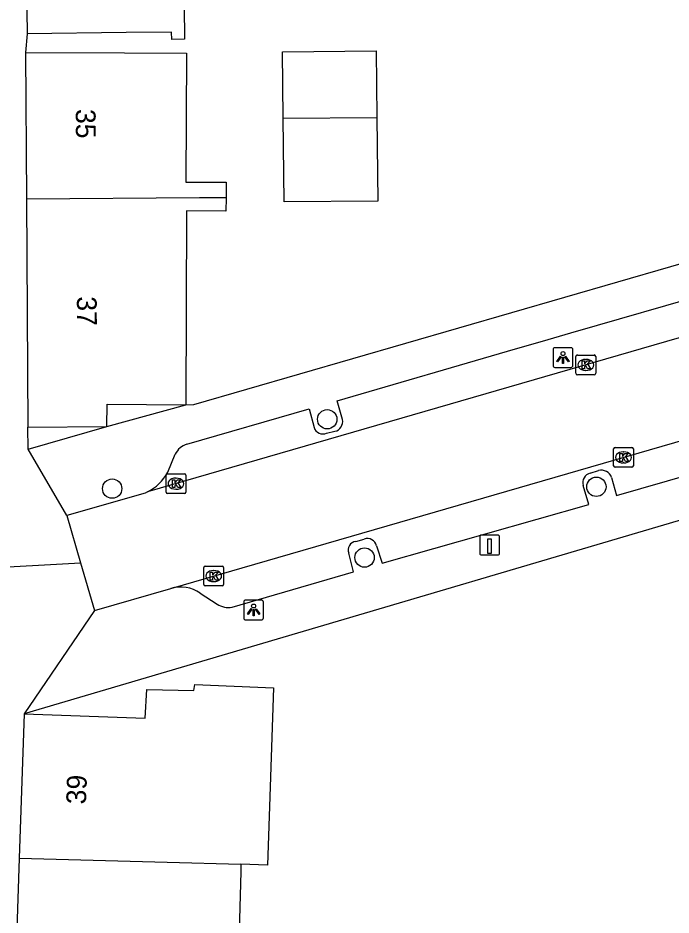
# Model space of a CAD drawing. Extents: x 162074 to 163034, y 381824 to 382557.
# Drawn here: x 162227.65 to 162260.66, y 382146.68 to 382192.05 of the extents above; entities that cross this region are included whole.
import ezdxf

# ---------------------------------------------------------------- set-up
doc = ezdxf.new("R2010")
doc.units = 0
for name, color, linetype in [('IMGEO_Boom', 7, 'Continuous'), ('IMGEO_Kolk', 7, 'Continuous'), ('IMGEO_Laadpaal', 7, 'Continuous'), ('IMGEO_Lichtpunt', 7, 'Continuous'), ('IMGEO_Pand', 7, 'Continuous'), ('IMGEO_Pand_nummerreeks', 7, 'Continuous'), ('IMGEO_Rijbaan_lokaal_open', 7, 'Continuous'), ('IMGEO_Voetpad_open', 7, 'Continuous')]:
    doc.layers.add(name, color=color, linetype=linetype)

msp = doc.modelspace()

# ---------------------------------------------------------------- linework, layer by layer
at = {"layer": 'IMGEO_Boom'}
for centre in [(162243.284, 382171.753), (162232.413, 382168.244), (162256.889, 382168.338), (162245.17, 382164.759)]:
    msp.add_circle(centre, 0.489, dxfattribs=at)
at = {"layer": 'IMGEO_Kolk'}
for p, q in [((162255.853, 382174.077), (162255.853, 382174.929)), ((162255.928, 382175.003), (162256.78, 382175.003)), ((162256.341, 382174.783), (162256.366, 382174.783)), ((162256.854, 382174.929), (162256.854, 382174.077)), ((162256.364, 382174.223), (162256.339, 382174.223)), ((162256.78, 382174.003), (162255.928, 382174.003)), ((162257.761, 382169.399), (162257.761, 382170.251)), ((162257.836, 382170.325), (162258.688, 382170.325)), ((162258.249, 382170.105), (162258.274, 382170.105)), ((162258.762, 382170.251), (162258.762, 382169.399)), ((162258.688, 382169.325), (162257.836, 382169.325)), ((162258.272, 382169.545), (162258.247, 382169.545)), ((162235.138, 382168.07), (162235.138, 382168.922)), ((162235.213, 382168.996), (162236.065, 382168.996)), ((162235.626, 382168.776), (162235.651, 382168.776)), ((162236.139, 382168.922), (162236.139, 382168.07)), ((162236.065, 382167.996), (162235.213, 382167.996)), ((162235.649, 382168.216), (162235.624, 382168.216)), ((162237.044, 382163.398), (162237.044, 382164.25)), ((162237.119, 382164.324), (162237.971, 382164.324)), ((162238.045, 382164.25), (162238.045, 382163.398)), ((162237.532, 382164.104), (162237.557, 382164.104)), ((162237.971, 382163.324), (162237.119, 382163.324)), ((162237.555, 382163.544), (162237.53, 382163.544))]:
    msp.add_line(p, q, dxfattribs=at)
for points in [[(162255.853, 382174.077), (162255.853, 382174.929)], [(162255.928, 382175.003), (162256.78, 382175.003)], [(162256.174, 382174.703), (162256.297, 382174.703), (162256.297, 382174.552), (162256.427, 382174.703), (162256.591, 382174.703), (162256.445, 382174.552), (162256.598, 382174.303), (162256.446, 382174.303), (162256.361, 382174.467), (162256.297, 382174.4), (162256.297, 382174.303), (162256.174, 382174.303), (162256.174, 382174.703)], [(162256.854, 382174.929), (162256.854, 382174.077)], [(162256.78, 382174.003), (162255.928, 382174.003)], [(162257.761, 382169.399), (162257.761, 382170.251)], [(162257.836, 382170.325), (162258.688, 382170.325)], [(162258.762, 382170.251), (162258.762, 382169.399)], [(162258.082, 382170.025), (162258.205, 382170.025), (162258.205, 382169.874), (162258.335, 382170.025), (162258.499, 382170.025), (162258.353, 382169.874), (162258.506, 382169.625), (162258.354, 382169.625), (162258.269, 382169.789), (162258.205, 382169.722), (162258.205, 382169.625), (162258.082, 382169.625), (162258.082, 382170.025)], [(162258.688, 382169.325), (162257.836, 382169.325)], [(162235.138, 382168.07), (162235.138, 382168.922)], [(162235.213, 382168.996), (162236.065, 382168.996)], [(162236.139, 382168.922), (162236.139, 382168.07)], [(162235.459, 382168.696), (162235.582, 382168.696), (162235.582, 382168.545), (162235.712, 382168.696), (162235.876, 382168.696), (162235.73, 382168.545), (162235.883, 382168.296), (162235.731, 382168.296), (162235.646, 382168.46), (162235.582, 382168.393), (162235.582, 382168.296), (162235.459, 382168.296), (162235.459, 382168.696)], [(162236.065, 382167.996), (162235.213, 382167.996)], [(162237.044, 382163.398), (162237.044, 382164.25)], [(162237.119, 382164.324), (162237.971, 382164.324)], [(162238.045, 382164.25), (162238.045, 382163.398)], [(162237.365, 382164.024), (162237.488, 382164.024), (162237.488, 382163.873), (162237.618, 382164.024), (162237.782, 382164.024), (162237.636, 382163.873), (162237.789, 382163.624), (162237.637, 382163.624), (162237.552, 382163.788), (162237.488, 382163.721), (162237.488, 382163.624), (162237.365, 382163.624), (162237.365, 382164.024)], [(162237.971, 382163.324), (162237.119, 382163.324)]]:
    msp.add_lwpolyline(points, dxfattribs=at)
for centre, start, end in [((162255.93, 382174.927), 91.552, 178.448), ((162255.93, 382174.927), 91.552, 178.448), ((162256.778, 382174.927), 1.552, 88.448), ((162256.778, 382174.927), 1.552, 88.448), ((162255.93, 382174.079), 181.552, 268.448), ((162255.93, 382174.079), 181.552, 268.448), ((162256.778, 382174.079), 271.552, 358.448), ((162256.778, 382174.079), 271.552, 358.448), ((162257.838, 382170.249), 91.552, 178.448), ((162257.838, 382170.249), 91.552, 178.448), ((162258.686, 382170.249), 1.552, 88.448), ((162258.686, 382170.249), 1.552, 88.448), ((162257.838, 382169.401), 181.552, 268.448), ((162257.838, 382169.401), 181.552, 268.448), ((162258.686, 382169.401), 271.552, 358.448), ((162258.686, 382169.401), 271.552, 358.448), ((162235.215, 382168.92), 91.552, 178.448), ((162235.215, 382168.92), 91.552, 178.448), ((162236.063, 382168.92), 1.552, 88.448), ((162236.063, 382168.92), 1.552, 88.448), ((162235.215, 382168.072), 181.552, 268.448), ((162235.215, 382168.072), 181.552, 268.448), ((162236.063, 382168.072), 271.552, 358.448), ((162236.063, 382168.072), 271.552, 358.448), ((162237.121, 382164.248), 91.552, 178.448), ((162237.121, 382164.248), 91.552, 178.448), ((162237.969, 382164.248), 1.552, 88.448), ((162237.969, 382164.248), 1.552, 88.448), ((162237.121, 382163.4), 181.552, 268.448), ((162237.121, 382163.4), 181.552, 268.448), ((162237.969, 382163.4), 271.552, 358.448), ((162237.969, 382163.4), 271.552, 358.448)]:
    msp.add_arc(centre, 0.0765, start, end, dxfattribs=at)
for centre, major_axis, ratio, start_param, end_param in [((162256.34, 382174.503), (-0.387, 0.002), 0.722429, 4.712389, 7.853982), ((162256.365, 382174.503), (-0.39, 0.002), 0.717154, 1.570796, 4.712389), ((162258.248, 382169.825), (-0.387, 0.002), 0.722429, 4.712389, 7.853982), ((162258.273, 382169.825), (-0.39, 0.002), 0.717154, 1.570796, 4.712389), ((162235.625, 382168.496), (-0.387, 0.002), 0.722429, 4.712389, 7.853982), ((162235.65, 382168.496), (-0.39, 0.002), 0.717154, 1.570796, 4.712389), ((162237.531, 382163.824), (-0.387, 0.002), 0.722429, 4.712389, 7.853982), ((162237.556, 382163.824), (-0.39, 0.002), 0.717154, 1.570796, 4.712389)]:
    msp.add_ellipse(centre, major_axis=major_axis, ratio=ratio, start_param=start_param, end_param=end_param, dxfattribs=at)
at = {"layer": 'IMGEO_Laadpaal'}
for p, q in [((162250.993, 382165.808), (162250.993, 382164.967)), ((162250.993, 382165.808), (162250.993, 382164.967)), ((162251.909, 382165.892), (162251.068, 382165.892)), ((162251.909, 382165.892), (162251.068, 382165.892)), ((162251.993, 382164.976), (162251.993, 382165.817)), ((162251.993, 382164.976), (162251.993, 382165.817)), ((162251.077, 382164.892), (162251.918, 382164.892)), ((162251.077, 382164.892), (162251.918, 382164.892))]:
    msp.add_line(p, q, dxfattribs=at)
msp.add_lwpolyline([(162251.408, 382165.705), (162251.568, 382165.705), (162251.568, 382164.972), (162251.408, 382164.972), (162251.408, 382165.705)], dxfattribs=at)
for centre, start, end in [((162251.071, 382165.814), 92.4484, 184.2845), ((162251.071, 382165.814), 92.4484, 184.2845), ((162251.915, 382165.814), 2.4484, 94.2845), ((162251.915, 382165.814), 2.4484, 94.2845), ((162251.071, 382164.97), 182.4484, 274.2845), ((162251.071, 382164.97), 182.4484, 274.2845), ((162251.915, 382164.97), 272.4484, 4.2845), ((162251.915, 382164.97), 272.4484, 4.2845)]:
    msp.add_arc(centre, 0.0779, start, end, dxfattribs=at)
at = {"layer": 'IMGEO_Lichtpunt'}
for p, q in [((162254.702, 382175.277), (162254.702, 382174.47)), ((162254.702, 382175.277), (162254.702, 382174.47)), ((162255.604, 382175.372), (162254.796, 382175.372)), ((162255.604, 382175.372), (162254.796, 382175.372)), ((162255.698, 382174.47), (162255.698, 382175.277)), ((162255.698, 382174.47), (162255.698, 382175.277)), ((162254.796, 382174.376), (162255.604, 382174.376)), ((162254.796, 382174.376), (162255.604, 382174.376)), ((162239.065, 382162.511), (162239.065, 382161.704)), ((162239.065, 382162.511), (162239.065, 382161.704)), ((162239.967, 382162.606), (162239.159, 382162.606)), ((162239.967, 382162.606), (162239.159, 382162.606)), ((162240.061, 382161.704), (162240.061, 382162.511)), ((162240.061, 382161.704), (162240.061, 382162.511)), ((162239.159, 382161.61), (162239.967, 382161.61)), ((162239.159, 382161.61), (162239.967, 382161.61))]:
    msp.add_line(p, q, dxfattribs=at)
for points in [[(162255.076, 382174.941), (162255.115, 382174.913), (162254.927, 382174.651), (162254.889, 382174.678), (162255.076, 382174.941)], [(162255.178, 382174.893), (162255.225, 382174.893), (162255.225, 382174.571), (162255.178, 382174.571), (162255.178, 382174.893)], [(162255.288, 382174.913), (162255.326, 382174.94), (162255.513, 382174.678), (162255.474, 382174.65), (162255.288, 382174.913)], [(162239.439, 382162.175), (162239.478, 382162.147), (162239.29, 382161.885), (162239.252, 382161.912), (162239.439, 382162.175)], [(162239.541, 382162.127), (162239.588, 382162.127), (162239.588, 382161.805), (162239.541, 382161.805), (162239.541, 382162.127)], [(162239.651, 382162.147), (162239.689, 382162.174), (162239.876, 382161.912), (162239.837, 382161.884), (162239.651, 382162.147)]]:
    msp.add_lwpolyline(points, dxfattribs=at)
for centre in [(162255.201, 382175.075), (162239.564, 382162.309)]:
    msp.add_circle(centre, 0.0994, dxfattribs=at)
for centre, start, end in [((162254.796, 382175.277), 90, 180), ((162254.796, 382175.277), 90, 180), ((162255.604, 382175.277), 0, 90), ((162255.604, 382175.277), 0, 90), ((162254.796, 382174.47), 180, 270), ((162254.796, 382174.47), 180, 270), ((162255.604, 382174.47), 270, 0), ((162255.604, 382174.47), 270, 360), ((162239.159, 382162.511), 90, 180), ((162239.159, 382162.511), 90, 180), ((162239.967, 382162.511), 0, 90), ((162239.967, 382162.511), 0, 90), ((162239.159, 382161.704), 180, 270), ((162239.159, 382161.704), 180, 270), ((162239.967, 382161.704), 270, 0), ((162239.967, 382161.704), 270, 360)]:
    msp.add_arc(centre, 0.0946, start, end, dxfattribs=at)
at = {"layer": 'IMGEO_Pand'}
for points in [[(162228.04, 382197.138), (162228.119, 382191.239)], [(162241.424, 382195.181), (162241.434, 382194.404), (162236.032, 382194.331), (162236.077, 382190.974), (162235.425, 382190.965), (162235.42, 382191.337), (162233.119, 382191.306), (162228.119, 382191.239)], [(162228.035, 382190.302), (162233.035, 382190.28), (162236.166, 382190.266), (162236.138, 382183.747), (162238.173, 382183.738), (162238.169, 382182.952)], [(162228.035, 382190.302), (162228.081, 382182.892)], [(162241.064, 382186.977), (162241.031, 382190.338), (162245.764, 382190.384), (162245.796, 382187.022)], [(162245.796, 382187.022), (162245.837, 382182.788), (162241.105, 382182.742), (162241.064, 382186.977)], [(162241.064, 382186.977), (162245.796, 382187.022)], [(162238.169, 382182.952), (162237.926, 382182.953), (162236.824, 382182.946), (162228.081, 382182.892)], [(162228.081, 382182.892), (162228.152, 382171.358)], [(162238.169, 382182.952), (162238.166, 382182.285), (162236.176, 382182.293), (162236.133, 382172.488)], [(162232.146, 382171.383), (162232.159, 382172.515), (162236.133, 382172.488)], [(162228.152, 382171.358), (162232.146, 382171.383)], [(162227.958, 382156.861), (162234.089, 382156.644), (162234.167, 382158.091), (162236.544, 382158.033), (162236.584, 382158.348), (162240.576, 382158.168), (162240.399, 382153.172), (162240.258, 382149.21), (162238.919, 382149.247)], [(162227.958, 382156.861), (162227.718, 382149.559)], [(162227.718, 382149.559), (162227.482, 382142.373)], [(162227.718, 382149.559), (162235.199, 382149.351), (162238.919, 382149.247)], [(162238.919, 382149.247), (162238.909, 382148.867), (162238.815, 382145.272), (162242.369, 382145.178), (162242.285, 382142.001)]]:
    msp.add_lwpolyline(points, dxfattribs=at)
at = {"layer": 'IMGEO_Rijbaan_lokaal_open'}
for points in [[(162283.591, 382182.4), (162234.2, 382168.078)], [(162235.377, 382163.197), (162279.65, 382176.026)], [(162234.2, 382168.078), (162234.082, 382168.021), (162230.116, 382166.894)], [(162230.116, 382166.894), (162230.814, 382164.492)], [(162230.814, 382164.492), (162231.517, 382162.075)], [(162231.517, 382162.075), (162235.377, 382163.197)]]:
    msp.add_lwpolyline(points, dxfattribs=at)
at = {"layer": 'IMGEO_Voetpad_open'}
for points in [[(162228.119, 382191.239), (162228.035, 382190.302)], [(162236.133, 382172.488), (162236.539, 382172.497), (162271.369, 382182.576), (162281.921, 382185.786), (162286.744, 382187.39)], [(162244.054, 382171.741), (162243.78, 382172.693), (162252.808, 382175.309), (162254.169, 382175.698), (162255.59, 382176.12), (162256.939, 382176.517), (162266.078, 382179.141), (162266.301, 382178.185)], [(162232.146, 382171.383), (162236.133, 382172.488)], [(162236.193, 382170.497), (162242.368, 382172.285), (162242.618, 382171.331)], [(162228.169, 382170.248), (162228.152, 382171.358)], [(162228.169, 382170.248), (162232.146, 382171.383)], [(162243.253, 382171.056), (162243.668, 382171.144)], [(162273.065, 382170.176), (162227.958, 382156.861)], [(162230.116, 382166.894), (162228.169, 382170.248)], [(162257.661, 382168.815), (162257.913, 382167.892), (162266.867, 382170.477)], [(162235.228, 382169.07), (162235.605, 382169.985)], [(162256.581, 382169.025), (162256.998, 382169.156)], [(162245.78, 382165.357), (162246.056, 382164.471), (162256.508, 382167.442), (162256.227, 382168.402)], [(162244.736, 382165.577), (162245.158, 382165.697)], [(162238.473, 382162.248), (162244.613, 382164.03), (162244.372, 382164.976)], [(162225.628, 382164.21), (162230.814, 382164.492)], [(162236.866, 382162.965), (162237.721, 382162.4)], [(162231.517, 382162.075), (162227.958, 382156.861)]]:
    msp.add_lwpolyline(points, dxfattribs=at)
for centre, radius, start, end in [((162243.56, 382171.637), 0.505, 282.3296, 11.8998), ((162243.058, 382171.476), 0.463, 198.2644, 294.9036), ((162236.49, 382169.562), 0.981, 107.6259, 154.4694), ((162257.144, 382168.626), 0.55, 20.1188, 105.4451), ((162233.046, 382170.302), 2.506, 297.4164, 330.5416), ((162256.686, 382168.553), 0.484, 102.5942, 198.1937), ((162244.777, 382165.141), 0.438, 95.4337, 202.1634), ((162245.31, 382165.237), 0.485, 14.3813, 108.2945), ((162235.868, 382161.452), 1.813, 56.5863, 105.7017), ((162238.3, 382163.329), 1.094, 238.0559, 279.0899)]:
    msp.add_arc(centre, radius, start, end, dxfattribs=at)

# ---------------------------------------------------------------- texts
at = {"layer": 'IMGEO_Pand_nummerreeks'}
for s, rotation, p in [('35', 270.355, (162230.573, 382187.439)), ('37', 270.355, (162230.631, 382177.967)), ('39', 88.1152, (162231.088, 382152.269))]:
    msp.add_text(s, height=1, rotation=rotation, dxfattribs=at).set_placement(p)

doc.saveas('drawing.dxf')
